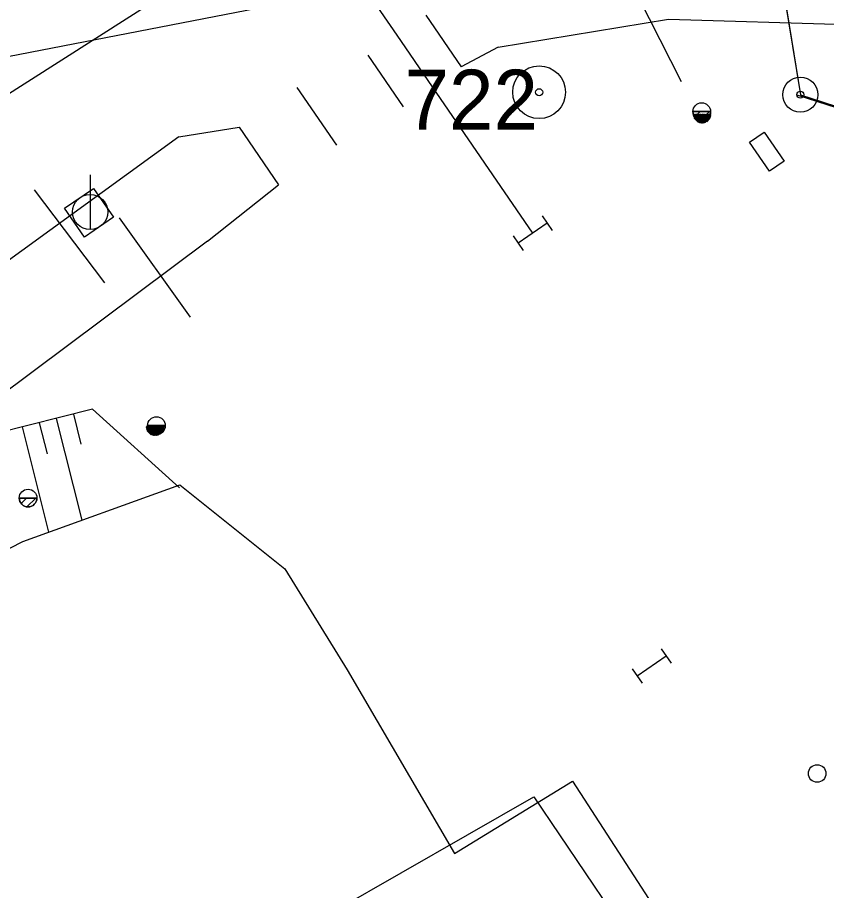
# Model space of a CAD drawing. Extents: x -469926 to -462499, y -1098642 to -1092733.
# Drawn here: x -465877.06 to -465854.05, y -1094413.21 to -1094388.4 of the extents above; entities that cross this region are included whole.
import ezdxf

# ---------------------------------------------------------------- set-up
doc = ezdxf.new("R2010")
doc.units = 0
for name, color, linetype in [('Vrstva 1', 7, 'Continuous'), ('Vrstva 10', 7, 'Continuous'), ('Vrstva 12', 7, 'Continuous'), ('Vrstva 13', 7, 'Continuous'), ('Vrstva 14', 7, 'Continuous'), ('Vrstva 16', 7, 'Continuous'), ('Vrstva 18', 7, 'Continuous'), ('Vrstva 24', 7, 'Continuous'), ('Vrstva 26', 7, 'Continuous'), ('Vrstva 38', 7, 'Continuous'), ('Vrstva 4', 7, 'Continuous'), ('Vrstva 40', 7, 'Continuous'), ('Vrstva 50', 7, 'Continuous'), ('Vrstva 6', 7, 'Continuous'), ('Vrstva 62', 7, 'Continuous'), ('Vrstva 8', 7, 'Continuous')]:
    doc.layers.add(name, color=color, linetype=linetype)

msp = doc.modelspace()

# ---------------------------------------------------------------- linework, layer by layer
at = {"layer": 'Vrstva 1'}
for p, q in [((-465857.74, -1094372.47), (-465854.79, -1094390.59)), ((-465857.74, -1094372.47), (-465854.79, -1094390.59)), ((-465854.79, -1094390.59), (-465837.86, -1094396.08)), ((-465854.79, -1094390.59), (-465837.86, -1094396.08))]:
    msp.add_line(p, q, dxfattribs=at)
at = {"layer": 'Vrstva 10'}
for points in [[(-465989.75, -1094172.94), (-465988.81, -1094177.38), (-465966.26, -1094209.73), (-465965.16, -1094211.3), (-465925.78, -1094266.9), (-465885.11, -1094324.68), (-465857.74, -1094372.47), (-465854.79, -1094390.59)], [(-465854.89, -1094390.59), (-465837.86, -1094396.08), (-465831.18, -1094406.07), (-465831.54, -1094406.29), (-465829.55, -1094409.17), (-465829.55, -1094409.17), (-465829.24, -1094408.97), (-465825.47, -1094414.6), (-465825.69, -1094414.74), (-465821.92, -1094420.19), (-465821.79, -1094420.1), (-465819.71, -1094423.13), (-465817.91, -1094425.75), (-465817.91, -1094425.75), (-465817.91, -1094425.75), (-465818.02, -1094425.82)]]:
    msp.add_lwpolyline(points, dxfattribs=at)
at = {"layer": 'Vrstva 12'}
for p, q in [((-465876.909, -1094403.289), (-465872.436, -1094401.679)), ((-465872.436, -1094401.679), (-465869.453, -1094404.067)), ((-465885.419, -1094407.67), (-465876.909, -1094403.289)), ((-465869.453, -1094404.067), (-465867.681, -1094406.937)), ((-465867.681, -1094406.937), (-465864.624, -1094412.15)), ((-465864.624, -1094412.15), (-465861.269, -1094410.099)), ((-465864.624, -1094412.15), (-465861.269, -1094410.099)), ((-465861.269, -1094410.099), (-465857.595, -1094415.766)), ((-465861.269, -1094410.099), (-465857.595, -1094415.766))]:
    msp.add_line(p, q, dxfattribs=at)
at = {"layer": 'Vrstva 13'}
for p, q in [((-465863.385, -1094389.235), (-465858.543, -1094388.448)), ((-465858.543, -1094388.448), (-465851.499, -1094388.648)), ((-465858.543, -1094388.448), (-465851.499, -1094388.648)), ((-465863.385, -1094389.235), (-465864.436, -1094389.802)), ((-465872.466, -1094391.789), (-465870.756, -1094391.517)), ((-465872.466, -1094391.789), (-465879.993, -1094397.235)), ((-465871.656, -1094394.748), (-465869.632, -1094393.154)), ((-465871.656, -1094394.748), (-465878.432, -1094399.812))]:
    msp.add_line(p, q, dxfattribs=at)
at = {"layer": 'Vrstva 14'}
for p, q in [((-465891.198, -1094392.196), (-465846.188, -1094383.458)), ((-465865.447, -1094388.333), (-465864.436, -1094389.802)), ((-465867.095, -1094389.467), (-465866.084, -1094390.936)), ((-465869.108, -1094390.385), (-465867.984, -1094392.022)), ((-465870.756, -1094391.517), (-465869.632, -1094393.154))]:
    msp.add_line(p, q, dxfattribs=at)
msp.add_circle((-465854.313, -1094409.881), 0.25, dxfattribs=at)
msp.add_circle((-465854.313, -1094409.881), 0.25, dxfattribs=at)
at = {"layer": 'Vrstva 16'}
msp.add_lwpolyline([(-465874.893, -1094393.251), (-465874.327, -1094394.075), (-465875.151, -1094394.641), (-465875.717, -1094393.817), (-465874.893, -1094393.251)], dxfattribs=at)
at = {"layer": 'Vrstva 18'}
for p, q in [((-465862.137, -1094394.037), (-465861.854, -1094394.449)), ((-465862.137, -1094394.037), (-465861.854, -1094394.449)), ((-465861.996, -1094394.243), (-465862.82, -1094394.809)), ((-465861.996, -1094394.243), (-465862.82, -1094394.809)), ((-465862.962, -1094394.603), (-465862.679, -1094395.015)), ((-465862.962, -1094394.603), (-465862.679, -1094395.015)), ((-465858.751, -1094406.336), (-465858.468, -1094406.748)), ((-465858.751, -1094406.336), (-465858.468, -1094406.748)), ((-465858.61, -1094406.542), (-465859.434, -1094407.11)), ((-465858.61, -1094406.542), (-465859.434, -1094407.11)), ((-465859.576, -1094406.904), (-465859.293, -1094407.316)), ((-465859.576, -1094406.904), (-465859.293, -1094407.316))]:
    msp.add_line(p, q, dxfattribs=at)
at = {"layer": 'Vrstva 24'}
for centre, radius in [((-465862.22, -1094390.52), 0.75), ((-465854.79, -1094390.59), 0.5), ((-465854.79, -1094390.59), 0.5), ((-465862.22, -1094390.52), 0.1), ((-465862.22, -1094390.52), 0.1), ((-465854.79, -1094390.59), 0.1), ((-465854.79, -1094390.59), 0.1)]:
    msp.add_circle(centre, radius, dxfattribs=at)
at = {"layer": 'Vrstva 26'}
for p, q in [((-465857.346, -1094391.071), (-465857.848, -1094391.071)), ((-465857.848, -1094391.071), (-465857.346, -1094391.071)), ((-465857.346, -1094391.071), (-465857.848, -1094391.071)), ((-465857.848, -1094391.071), (-465857.346, -1094391.071)), ((-465857.796, -1094391.222), (-465857.645, -1094391.071)), ((-465857.796, -1094391.222), (-465857.645, -1094391.071)), ((-465857.628, -1094391.32), (-465857.38, -1094391.071)), ((-465857.628, -1094391.32), (-465857.38, -1094391.071)), ((-465872.852, -1094399.994), (-465873.356, -1094399.994)), ((-465873.356, -1094399.994), (-465872.852, -1094399.994)), ((-465873.303, -1094400.145), (-465873.152, -1094399.994)), ((-465873.136, -1094400.243), (-465872.887, -1094399.994)), ((-465876.504, -1094402.052), (-465877.008, -1094402.052)), ((-465877.008, -1094402.052), (-465876.504, -1094402.052)), ((-465876.955, -1094402.203), (-465876.804, -1094402.052)), ((-465876.788, -1094402.301), (-465876.539, -1094402.052))]:
    msp.add_line(p, q, dxfattribs=at)
for centre in [(-465857.597, -1094391.071), (-465857.597, -1094391.071), (-465873.104, -1094399.994), (-465876.756, -1094402.052)]:
    msp.add_circle(centre, 0.252, dxfattribs=at)
for centre in [(-465857.597, -1094391.071), (-465857.597, -1094391.071), (-465873.104, -1094399.994), (-465876.756, -1094402.052)]:
    msp.add_arc(centre, 0.252, 180, 0, dxfattribs=at)
at = {"layer": 'Vrstva 38'}
for p, q in [((-465857.835, -1094391.158), (-465857.816, -1094391.139)), ((-465857.835, -1094391.158), (-465857.816, -1094391.139)), ((-465857.581, -1094391.398), (-465857.835, -1094391.143)), ((-465857.581, -1094391.398), (-465857.835, -1094391.143)), ((-465857.604, -1094391.397), (-465857.835, -1094391.166)), ((-465857.604, -1094391.397), (-465857.835, -1094391.166)), ((-465857.834, -1094391.179), (-465857.793, -1094391.139)), ((-465857.834, -1094391.179), (-465857.793, -1094391.139)), ((-465857.629, -1094391.394), (-465857.832, -1094391.192)), ((-465857.629, -1094391.394), (-465857.832, -1094391.192)), ((-465857.83, -1094391.198), (-465857.771, -1094391.139)), ((-465857.83, -1094391.198), (-465857.771, -1094391.139)), ((-465857.826, -1094391.216), (-465857.748, -1094391.139)), ((-465857.826, -1094391.216), (-465857.748, -1094391.139)), ((-465857.659, -1094391.387), (-465857.824, -1094391.221)), ((-465857.659, -1094391.387), (-465857.824, -1094391.221)), ((-465857.82, -1094391.233), (-465857.726, -1094391.139)), ((-465857.82, -1094391.233), (-465857.726, -1094391.139)), ((-465857.559, -1094391.397), (-465857.817, -1094391.139)), ((-465857.559, -1094391.397), (-465857.817, -1094391.139)), ((-465857.814, -1094391.249), (-465857.703, -1094391.139)), ((-465857.814, -1094391.249), (-465857.703, -1094391.139)), ((-465857.696, -1094391.372), (-465857.81, -1094391.259)), ((-465857.696, -1094391.372), (-465857.81, -1094391.259)), ((-465857.807, -1094391.264), (-465857.681, -1094391.139)), ((-465857.807, -1094391.264), (-465857.681, -1094391.139)), ((-465857.799, -1094391.279), (-465857.659, -1094391.139)), ((-465857.799, -1094391.279), (-465857.659, -1094391.139)), ((-465857.54, -1094391.394), (-465857.795, -1094391.139)), ((-465857.54, -1094391.394), (-465857.795, -1094391.139)), ((-465857.79, -1094391.292), (-465857.636, -1094391.139)), ((-465857.79, -1094391.292), (-465857.636, -1094391.139)), ((-465857.78, -1094391.305), (-465857.614, -1094391.139)), ((-465857.78, -1094391.305), (-465857.614, -1094391.139)), ((-465857.522, -1094391.39), (-465857.772, -1094391.139)), ((-465857.522, -1094391.39), (-465857.772, -1094391.139)), ((-465857.77, -1094391.317), (-465857.591, -1094391.139)), ((-465857.77, -1094391.317), (-465857.591, -1094391.139)), ((-465857.758, -1094391.328), (-465857.569, -1094391.139)), ((-465857.758, -1094391.328), (-465857.569, -1094391.139)), ((-465857.504, -1094391.384), (-465857.75, -1094391.139)), ((-465857.504, -1094391.384), (-465857.75, -1094391.139)), ((-465857.747, -1094391.339), (-465857.546, -1094391.139)), ((-465857.747, -1094391.339), (-465857.546, -1094391.139)), ((-465857.734, -1094391.349), (-465857.524, -1094391.139)), ((-465857.734, -1094391.349), (-465857.524, -1094391.139)), ((-465857.488, -1094391.378), (-465857.727, -1094391.139)), ((-465857.488, -1094391.378), (-465857.727, -1094391.139)), ((-465857.721, -1094391.358), (-465857.501, -1094391.139)), ((-465857.721, -1094391.358), (-465857.501, -1094391.139)), ((-465857.707, -1094391.367), (-465857.479, -1094391.139)), ((-465857.707, -1094391.367), (-465857.479, -1094391.139)), ((-465857.473, -1094391.371), (-465857.705, -1094391.139)), ((-465857.473, -1094391.371), (-465857.705, -1094391.139)), ((-465857.692, -1094391.374), (-465857.456, -1094391.139)), ((-465857.692, -1094391.374), (-465857.456, -1094391.139)), ((-465857.458, -1094391.363), (-465857.683, -1094391.139)), ((-465857.458, -1094391.363), (-465857.683, -1094391.139)), ((-465857.676, -1094391.381), (-465857.434, -1094391.139)), ((-465857.676, -1094391.381), (-465857.434, -1094391.139)), ((-465857.66, -1094391.387), (-465857.412, -1094391.139)), ((-465857.445, -1094391.354), (-465857.66, -1094391.139)), ((-465857.66, -1094391.387), (-465857.412, -1094391.139)), ((-465857.445, -1094391.354), (-465857.66, -1094391.139)), ((-465857.642, -1094391.391), (-465857.389, -1094391.139)), ((-465857.642, -1094391.391), (-465857.389, -1094391.139)), ((-465857.432, -1094391.345), (-465857.638, -1094391.139)), ((-465857.432, -1094391.345), (-465857.638, -1094391.139)), ((-465857.623, -1094391.395), (-465857.367, -1094391.139)), ((-465857.623, -1094391.395), (-465857.367, -1094391.139)), ((-465857.419, -1094391.335), (-465857.615, -1094391.139)), ((-465857.419, -1094391.335), (-465857.615, -1094391.139)), ((-465857.603, -1094391.397), (-465857.344, -1094391.139)), ((-465857.603, -1094391.397), (-465857.344, -1094391.139)), ((-465857.408, -1094391.324), (-465857.593, -1094391.139)), ((-465857.408, -1094391.324), (-465857.593, -1094391.139)), ((-465857.581, -1094391.398), (-465857.336, -1094391.153)), ((-465857.581, -1094391.398), (-465857.336, -1094391.153)), ((-465857.397, -1094391.312), (-465857.57, -1094391.139)), ((-465857.397, -1094391.312), (-465857.57, -1094391.139)), ((-465857.557, -1094391.396), (-465857.337, -1094391.177)), ((-465857.557, -1094391.396), (-465857.337, -1094391.177)), ((-465857.387, -1094391.3), (-465857.548, -1094391.139)), ((-465857.387, -1094391.3), (-465857.548, -1094391.139)), ((-465857.53, -1094391.392), (-465857.342, -1094391.204)), ((-465857.53, -1094391.392), (-465857.342, -1094391.204)), ((-465857.378, -1094391.287), (-465857.525, -1094391.139)), ((-465857.378, -1094391.287), (-465857.525, -1094391.139)), ((-465857.369, -1094391.273), (-465857.503, -1094391.139)), ((-465857.369, -1094391.273), (-465857.503, -1094391.139)), ((-465857.498, -1094391.382), (-465857.351, -1094391.236)), ((-465857.498, -1094391.382), (-465857.351, -1094391.236)), ((-465857.361, -1094391.258), (-465857.481, -1094391.139)), ((-465857.361, -1094391.258), (-465857.481, -1094391.139)), ((-465857.354, -1094391.243), (-465857.458, -1094391.139)), ((-465857.354, -1094391.243), (-465857.458, -1094391.139)), ((-465857.453, -1094391.36), (-465857.373, -1094391.28)), ((-465857.453, -1094391.36), (-465857.373, -1094391.28)), ((-465857.348, -1094391.226), (-465857.436, -1094391.139)), ((-465857.348, -1094391.226), (-465857.436, -1094391.139)), ((-465857.343, -1094391.209), (-465857.413, -1094391.139)), ((-465857.343, -1094391.209), (-465857.413, -1094391.139)), ((-465857.339, -1094391.19), (-465857.391, -1094391.139)), ((-465857.339, -1094391.19), (-465857.391, -1094391.139)), ((-465857.336, -1094391.171), (-465857.368, -1094391.139)), ((-465857.336, -1094391.171), (-465857.368, -1094391.139)), ((-465857.335, -1094391.149), (-465857.346, -1094391.139)), ((-465857.335, -1094391.149), (-465857.346, -1094391.139)), ((-465874.983, -1094394.422), (-465874.983, -1094392.871)), ((-465873.395, -1094400.038), (-465873.376, -1094400.019)), ((-465873.141, -1094400.278), (-465873.395, -1094400.023)), ((-465873.394, -1094400.059), (-465873.353, -1094400.019)), ((-465873.39, -1094400.078), (-465873.331, -1094400.019)), ((-465873.386, -1094400.096), (-465873.308, -1094400.019)), ((-465873.38, -1094400.113), (-465873.286, -1094400.019)), ((-465873.119, -1094400.277), (-465873.377, -1094400.019)), ((-465873.374, -1094400.129), (-465873.263, -1094400.019)), ((-465873.367, -1094400.144), (-465873.241, -1094400.019)), ((-465873.359, -1094400.159), (-465873.219, -1094400.019)), ((-465873.1, -1094400.274), (-465873.355, -1094400.019)), ((-465873.35, -1094400.172), (-465873.196, -1094400.019)), ((-465873.34, -1094400.185), (-465873.174, -1094400.019)), ((-465873.082, -1094400.27), (-465873.332, -1094400.019)), ((-465873.33, -1094400.197), (-465873.151, -1094400.019)), ((-465873.318, -1094400.208), (-465873.129, -1094400.019)), ((-465873.064, -1094400.264), (-465873.31, -1094400.019)), ((-465873.307, -1094400.219), (-465873.106, -1094400.019)), ((-465873.294, -1094400.229), (-465873.084, -1094400.019)), ((-465873.048, -1094400.258), (-465873.287, -1094400.019)), ((-465873.281, -1094400.238), (-465873.061, -1094400.019)), ((-465873.267, -1094400.247), (-465873.039, -1094400.019)), ((-465873.033, -1094400.251), (-465873.265, -1094400.019)), ((-465873.252, -1094400.254), (-465873.016, -1094400.019)), ((-465873.018, -1094400.243), (-465873.243, -1094400.019)), ((-465873.236, -1094400.261), (-465872.994, -1094400.019)), ((-465873.22, -1094400.267), (-465872.972, -1094400.019)), ((-465873.005, -1094400.234), (-465873.22, -1094400.019)), ((-465873.202, -1094400.271), (-465872.949, -1094400.019)), ((-465872.992, -1094400.225), (-465873.198, -1094400.019)), ((-465873.183, -1094400.275), (-465872.927, -1094400.019)), ((-465872.979, -1094400.215), (-465873.175, -1094400.019)), ((-465873.163, -1094400.277), (-465872.904, -1094400.019)), ((-465872.968, -1094400.204), (-465873.153, -1094400.019)), ((-465873.141, -1094400.278), (-465872.896, -1094400.033)), ((-465872.957, -1094400.192), (-465873.13, -1094400.019)), ((-465872.947, -1094400.18), (-465873.108, -1094400.019)), ((-465872.938, -1094400.167), (-465873.085, -1094400.019)), ((-465872.929, -1094400.153), (-465873.063, -1094400.019)), ((-465872.921, -1094400.138), (-465873.041, -1094400.019)), ((-465872.914, -1094400.123), (-465873.018, -1094400.019)), ((-465872.908, -1094400.106), (-465872.996, -1094400.019)), ((-465872.903, -1094400.089), (-465872.973, -1094400.019)), ((-465872.899, -1094400.07), (-465872.951, -1094400.019)), ((-465872.896, -1094400.051), (-465872.928, -1094400.019)), ((-465872.895, -1094400.029), (-465872.906, -1094400.019)), ((-465873.164, -1094400.277), (-465873.395, -1094400.046)), ((-465873.189, -1094400.274), (-465873.392, -1094400.072)), ((-465873.219, -1094400.267), (-465873.384, -1094400.101)), ((-465873.256, -1094400.252), (-465873.37, -1094400.139)), ((-465873.117, -1094400.276), (-465872.897, -1094400.057)), ((-465873.09, -1094400.272), (-465872.902, -1094400.084)), ((-465873.058, -1094400.262), (-465872.911, -1094400.116)), ((-465873.013, -1094400.24), (-465872.933, -1094400.16))]:
    msp.add_line(p, q, dxfattribs=at)
msp.add_circle((-465874.99, -1094393.923), 0.5, dxfattribs=at)
at = {"layer": 'Vrstva 4'}
for p, q in [((-465874.79, -1094417.65), (-465862.37, -1094410.54)), ((-465862.37, -1094410.54), (-465854.85, -1094421.67)), ((-465862.37, -1094410.54), (-465854.85, -1094421.67))]:
    msp.add_line(p, q, dxfattribs=at)
at = {"layer": 'Vrstva 40'}
for p, q in [((-465860.09, -1094386.445), (-465858.183, -1094390.217)), ((-465860.09, -1094386.445), (-465858.183, -1094390.217)), ((-465876.584, -1094393.294), (-465874.583, -1094395.933)), ((-465874.167, -1094394.086), (-465872.15, -1094396.914))]:
    msp.add_line(p, q, dxfattribs=at)
at = {"layer": 'Vrstva 6'}
for p, q in [((-465869.821, -1094383.716), (-465866.271, -1094388.9)), ((-465866.271, -1094388.9), (-465865.26, -1094390.369)), ((-465865.26, -1094390.369), (-465862.408, -1094394.526))]:
    msp.add_line(p, q, dxfattribs=at)
at = {"layer": 'Vrstva 62'}
for p, q in [((-465874.92, -1094399.53), (-465879.77, -1094400.75)), ((-465872.45, -1094401.76), (-465874.92, -1094399.53)), ((-465875.467, -1094399.668), (-465875.252, -1094400.521)), ((-465876.922, -1094400.033), (-465876.17, -1094403.023)), ((-465876.437, -1094399.912), (-465876.215, -1094400.794)), ((-465875.952, -1094399.79), (-465875.224, -1094402.683))]:
    msp.add_line(p, q, dxfattribs=at)
at = {"layer": 'Vrstva 8'}
msp.add_line((-465855.516, -1094376.677), (-465902.727, -1094406.775), dxfattribs=at)
msp.add_lwpolyline([(-465856.234, -1094391.94), (-465855.823, -1094391.657), (-465855.256, -1094392.48), (-465855.668, -1094392.764), (-465856.234, -1094391.94)], dxfattribs=at)
msp.add_lwpolyline([(-465856.234, -1094391.94), (-465855.823, -1094391.657), (-465855.256, -1094392.48), (-465855.668, -1094392.764), (-465856.234, -1094391.94)], dxfattribs=at)

# ---------------------------------------------------------------- texts
at = {"layer": 'Vrstva 50'}
msp.add_text('722', height=1.7, dxfattribs=at).set_placement((-465866.047, -1094391.58))

doc.saveas('drawing.dxf')
